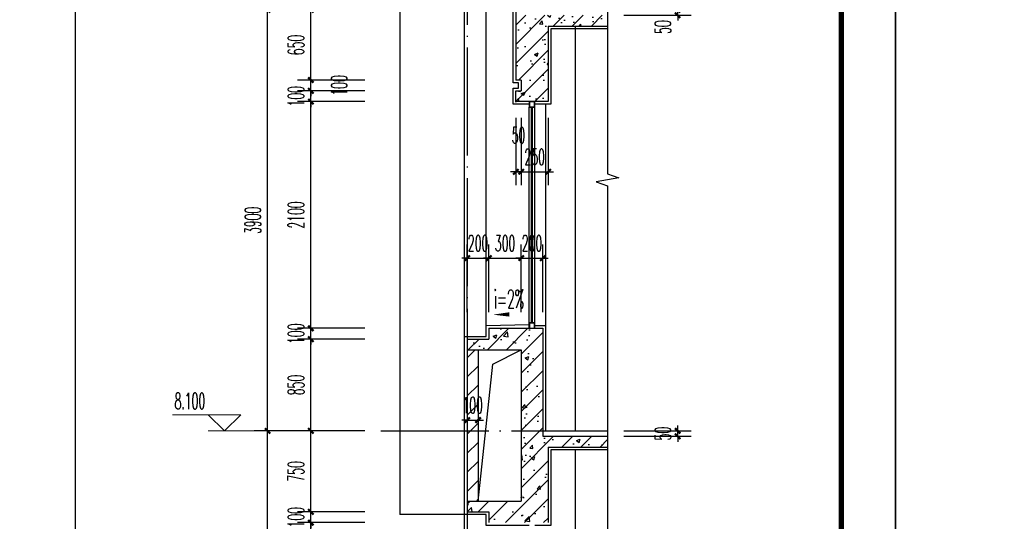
# Model space of a CAD drawing. Extents: x 1779708 to 7299578, y -1121471 to 88434.
# Tile 1034 of 1056: x 7031903 to 7041028, y -966411 to -961765. Entities that reach past the tile are written whole.
import ezdxf

# ---------------------------------------------------------------- set-up
doc = ezdxf.new("R2010")
doc.units = 0
doc.header["$LTSCALE"] = 1000
doc.header["$MEASUREMENT"] = 0
doc.linetypes.add('DOTE', pattern=[2.42, 2, -0.2, 0.02, -0.2])
doc.layers.get('0').update_dxf_attribs({"linetype": 'CONTINUOUS'})
doc.layers.get('Defpoints').update_dxf_attribs({"linetype": 'CONTINUOUS'})
for name, color, linetype in [('AXIS', 3, 'CONTINUOUS'), ('DIM_SYMB', 3, 'CONTINUOUS'), ('DOTE', 1, 'DOTE'), ('PUB_TAB', 7, 'CONTINUOUS'), ('PUB_TEXT', 7, 'CONTINUOUS'), ('PUB_TITLE', 4, 'CONTINUOUS'), ('WALL', 255, 'CONTINUOUS'), ('WINDOW', 2, 'CONTINUOUS'), ('可见线', 6, 'CONTINUOUS'), ('填充细线', 8, 'CONTINUOUS'), ('立面中线', 140, 'CONTINUOUS'), ('粉刷线', 213, 'CONTINUOUS')]:
    doc.layers.add(name, color=color, linetype=linetype)
doc.layers.add('DIM_ELEV', color=3, linetype='CONTINUOUS', lineweight=13)
doc.styles.add('_TCH_DIM', font='SIMPLEX.shx', dxfattribs={"width": 0.7, "bigfont": 'GBCBIG.shx'})
doc.styles.add('_TCH_DIM_T3', font='SIMPLEX.shx', dxfattribs={"width": 0.494118, "bigfont": 'GBCBIG.shx'})
doc.dimstyles.new('_TCH_ARCH&&50', dxfattribs={"dimtxt": 148.75, "dimasz": 50, "dimexe": 125, "dimexo": 150, "dimgap": 63.125, "dimtad": 1, "dimdec": 0, "dimzin": 0, "dimdsep": 46, "dimtxsty": '_TCH_DIM_T3', "dimblk": 'ARCHTICK', "dimcen": 0.09, "dimdle": 75, "dimclrt": 7, "dimazin": 2, "dimtfac": 1, "dimtdec": 0, "dimtix": 1, "dimtmove": 2, "dimatfit": 3, "dimfxl": 250, "dimtolj": 1, "dimtzin": 0, "dimarcsym": 0})

# ---------------------------------------------------------------- blocks, each defined once
blk = doc.blocks.new('A$C3D8761CE')
at = {"layer": 'PUB_TITLE'}
blk.add_lwpolyline([(0, 0), (84100, 0), (84100, 59400), (0, 59400)], close=True, dxfattribs=at)
at = {"layer": 'PUB_TITLE', "const_width": 100}
blk.add_lwpolyline([(2500, 1000), (83100, 1000), (83100, 58400), (2500, 58400)], close=True, dxfattribs=at)
blk = doc.blocks.new('_ArchTick')
at = {"color": 0, "linetype": 'ByBlock', "const_width": 0.4}
blk.add_lwpolyline([(-0.5, -0.5), (0.5, 0.5)], dxfattribs=at)
blk = doc.blocks.new('*D1142')
at = {"layer": 'AXIS', "color": 0, "lineweight": -2, "transparency": 16777216}
for p, q in [((7034201.4, -969548.2), (7034201.4, -965498.2)), ((7035101.4, -965573.2), (7034076.4, -965573.2)), ((7035101.4, -969473.2), (7034076.4, -969473.2))]:
    blk.add_line(p, q, dxfattribs=at)
at = {"layer": 'Defpoints', "color": 0, "transparency": 16777216}
for p in [(7034201.4, -965573.2), (7035251.4, -965573.2), (7035251.4, -969473.2)]:
    blk.add_point(p, dxfattribs=at)
at = {"layer": 'AXIS', "color": 0, "lineweight": -2, "transparency": 16777216, "xscale": 50, "yscale": 50, "zscale": 50}
for p, rotation in [((7034201.4, -965573.2), 90), ((7034201.4, -969473.2), 270)]:
    blk.add_blockref('_ArchTick', p, dxfattribs=dict(at, rotation=rotation))
at = {"layer": 'AXIS', "color": 7, "transparency": 16777216, "insert": (7034063.9, -967523.2), "char_height": 148.75, "attachment_point": 5, "rotation": 90, "style": '_TCH_DIM_T3'}
blk.add_mtext('\\A1;3900', dxfattribs=at)
blk = doc.blocks.new('*D1143')
at = {"layer": 'AXIS', "color": 0, "lineweight": -2, "transparency": 16777216}
for p, q in [((7034201.4, -965648.2), (7034201.4, -961598.2)), ((7035101.4, -961673.2), (7034076.4, -961673.2)), ((7035101.4, -965573.2), (7034076.4, -965573.2))]:
    blk.add_line(p, q, dxfattribs=at)
at = {"layer": 'Defpoints', "color": 0, "transparency": 16777216}
for p in [(7034201.4, -961673.2), (7035251.4, -961673.2), (7035251.4, -965573.2)]:
    blk.add_point(p, dxfattribs=at)
at = {"layer": 'AXIS', "color": 0, "lineweight": -2, "transparency": 16777216, "xscale": 50, "yscale": 50, "zscale": 50}
for p, rotation in [((7034201.4, -961673.2), 90), ((7034201.4, -965573.2), 270)]:
    blk.add_blockref('_ArchTick', p, dxfattribs=dict(at, rotation=rotation))
at = {"layer": 'AXIS', "color": 7, "transparency": 16777216, "insert": (7034063.9, -963623.2), "char_height": 148.75, "attachment_point": 5, "rotation": 90, "style": '_TCH_DIM_T3'}
blk.add_mtext('\\A1;3900', dxfattribs=at)
blk = doc.blocks.new('*D1158')
at = {"layer": 'AXIS', "color": 0, "lineweight": -2, "transparency": 16777216}
for p, q in [((7038001.4, -965573.2), (7038001.4, -965523.2)), ((7037501.4, -965573.2), (7038126.4, -965573.2)), ((7038001.4, -965623.2), (7038001.4, -965573.2)), ((7037501.4, -965623.2), (7038126.4, -965623.2)), ((7038001.4, -965623.2), (7038001.4, -965673.2))]:
    blk.add_line(p, q, dxfattribs=at)
at = {"layer": 'Defpoints', "color": 0, "transparency": 16777216}
for p in [(7037351.4, -965573.2), (7038001.4, -965573.2), (7037351.4, -965623.2)]:
    blk.add_point(p, dxfattribs=at)
at = {"layer": 'AXIS', "color": 0, "lineweight": -2, "transparency": 16777216, "xscale": 50, "yscale": 50, "zscale": 50}
for p, rotation in [((7038001.4, -965573.2), 270), ((7038001.4, -965623.2), 90)]:
    blk.add_blockref('_ArchTick', p, dxfattribs=dict(at, rotation=rotation))
at = {"layer": 'AXIS', "color": 7, "transparency": 16777216, "insert": (7037863.9, -965598.2), "char_height": 148.75, "attachment_point": 5, "rotation": 90, "style": '_TCH_DIM_T3'}
blk.add_mtext('\\A1;50', dxfattribs=at)
blk = doc.blocks.new('*D1159')
at = {"layer": 'AXIS', "color": 0, "lineweight": -2, "transparency": 16777216}
for p, q in [((7037501.4, -961673.2), (7038126.4, -961673.2)), ((7038001.4, -961673.2), (7038001.4, -961623.2)), ((7038001.4, -961723.2), (7038001.4, -961673.2)), ((7037501.4, -961723.2), (7038126.4, -961723.2)), ((7038001.4, -961723.2), (7038001.4, -961773.2))]:
    blk.add_line(p, q, dxfattribs=at)
at = {"layer": 'Defpoints', "color": 0, "transparency": 16777216}
for p in [(7037351.4, -961673.2), (7038001.4, -961673.2), (7037351.4, -961723.2)]:
    blk.add_point(p, dxfattribs=at)
at = {"layer": 'AXIS', "color": 0, "lineweight": -2, "transparency": 16777216, "xscale": 50, "yscale": 50, "zscale": 50}
for p, rotation in [((7038001.4, -961673.2), 270), ((7038001.4, -961723.2), 90)]:
    blk.add_blockref('_ArchTick', p, dxfattribs=dict(at, rotation=rotation))
at = {"layer": 'AXIS', "color": 7, "transparency": 16777216, "insert": (7037863.9, -961832.7), "char_height": 148.75, "attachment_point": 5, "rotation": 90, "style": '_TCH_DIM_T3'}
blk.add_mtext('\\A1;50', dxfattribs=at)
blk = doc.blocks.new('*D1171')
at = {"layer": 'AXIS', "color": 0, "lineweight": -2, "transparency": 16777216}
for p, q in [((7036051.4, -964473.2), (7036051.4, -963848.2)), ((7036251.4, -964473.2), (7036251.4, -963848.2)), ((7036051.4, -963973.2), (7036001.4, -963973.2)), ((7036051.4, -963973.2), (7036251.4, -963973.2)), ((7036251.4, -963973.2), (7036301.4, -963973.2))]:
    blk.add_line(p, q, dxfattribs=at)
at = {"layer": 'Defpoints', "color": 0, "transparency": 16777216}
for p in [(7036251.4, -963973.2), (7036051.4, -964623.2), (7036251.4, -964623.2)]:
    blk.add_point(p, dxfattribs=at)
at = {"layer": 'AXIS', "color": 0, "lineweight": -2, "transparency": 16777216, "xscale": 50, "yscale": 50, "zscale": 50}
blk.add_blockref('_ArchTick', (7036051.4, -963973.2), dxfattribs=at)
at = {"layer": 'AXIS', "color": 0, "lineweight": -2, "transparency": 16777216, "xscale": 50, "yscale": 50, "zscale": 50, "rotation": 180}
blk.add_blockref('_ArchTick', (7036251.4, -963973.2), dxfattribs=at)
at = {"layer": 'AXIS', "color": 7, "transparency": 16777216, "insert": (7036151.4, -963835.7), "char_height": 148.75, "attachment_point": 5, "style": '_TCH_DIM_T3'}
blk.add_mtext('\\A1;200', dxfattribs=at)
blk = doc.blocks.new('*D1172')
at = {"layer": 'AXIS', "color": 0, "lineweight": -2, "transparency": 16777216}
for p, q in [((7036251.4, -964473.2), (7036251.4, -963848.2)), ((7036551.4, -964473.2), (7036551.4, -963848.2)), ((7036251.4, -963973.2), (7036201.4, -963973.2)), ((7036251.4, -963973.2), (7036551.4, -963973.2)), ((7036551.4, -963973.2), (7036601.4, -963973.2))]:
    blk.add_line(p, q, dxfattribs=at)
at = {"layer": 'Defpoints', "color": 0, "transparency": 16777216}
for p in [(7036551.4, -963973.2), (7036251.4, -964623.2), (7036551.4, -964623.2)]:
    blk.add_point(p, dxfattribs=at)
at = {"layer": 'AXIS', "color": 0, "lineweight": -2, "transparency": 16777216, "xscale": 50, "yscale": 50, "zscale": 50}
blk.add_blockref('_ArchTick', (7036251.4, -963973.2), dxfattribs=at)
at = {"layer": 'AXIS', "color": 0, "lineweight": -2, "transparency": 16777216, "xscale": 50, "yscale": 50, "zscale": 50, "rotation": 180}
blk.add_blockref('_ArchTick', (7036551.4, -963973.2), dxfattribs=at)
at = {"layer": 'AXIS', "color": 7, "transparency": 16777216, "insert": (7036401.4, -963835.7), "char_height": 148.75, "attachment_point": 5, "style": '_TCH_DIM_T3'}
blk.add_mtext('\\A1;300', dxfattribs=at)
blk = doc.blocks.new('*D1173')
at = {"layer": 'AXIS', "color": 0, "lineweight": -2, "transparency": 16777216}
for p, q in [((7036551.4, -964473.2), (7036551.4, -963848.2)), ((7036751.4, -964473.2), (7036751.4, -963848.2)), ((7036551.4, -963973.2), (7036501.4, -963973.2)), ((7036551.4, -963973.2), (7036751.4, -963973.2)), ((7036751.4, -963973.2), (7036801.4, -963973.2))]:
    blk.add_line(p, q, dxfattribs=at)
at = {"layer": 'Defpoints', "color": 0, "transparency": 16777216}
for p in [(7036751.4, -963973.2), (7036551.4, -964623.2), (7036751.4, -964623.2)]:
    blk.add_point(p, dxfattribs=at)
at = {"layer": 'AXIS', "color": 0, "lineweight": -2, "transparency": 16777216, "xscale": 50, "yscale": 50, "zscale": 50}
blk.add_blockref('_ArchTick', (7036551.4, -963973.2), dxfattribs=at)
at = {"layer": 'AXIS', "color": 0, "lineweight": -2, "transparency": 16777216, "xscale": 50, "yscale": 50, "zscale": 50, "rotation": 180}
blk.add_blockref('_ArchTick', (7036751.4, -963973.2), dxfattribs=at)
at = {"layer": 'AXIS', "color": 7, "transparency": 16777216, "insert": (7036651.4, -963835.7), "char_height": 148.75, "attachment_point": 5, "style": '_TCH_DIM_T3'}
blk.add_mtext('\\A1;200', dxfattribs=at)
blk = doc.blocks.new('*D1174')
at = {"layer": 'AXIS', "color": 0, "lineweight": -2, "transparency": 16777216}
for p, q in [((7036501.4, -962673.2), (7036501.4, -963298.2)), ((7036551.4, -962673.2), (7036551.4, -963298.2)), ((7036501.4, -963173.2), (7036451.4, -963173.2)), ((7036501.4, -963173.2), (7036551.4, -963173.2)), ((7036551.4, -963173.2), (7036601.4, -963173.2))]:
    blk.add_line(p, q, dxfattribs=at)
at = {"layer": 'Defpoints', "color": 0, "transparency": 16777216}
for p in [(7036501.4, -962523.2), (7036551.4, -962523.2), (7036551.4, -963173.2)]:
    blk.add_point(p, dxfattribs=at)
at = {"layer": 'AXIS', "color": 0, "lineweight": -2, "transparency": 16777216, "xscale": 50, "yscale": 50, "zscale": 50}
blk.add_blockref('_ArchTick', (7036501.4, -963173.2), dxfattribs=at)
at = {"layer": 'AXIS', "color": 0, "lineweight": -2, "transparency": 16777216, "xscale": 50, "yscale": 50, "zscale": 50, "rotation": 180}
blk.add_blockref('_ArchTick', (7036551.4, -963173.2), dxfattribs=at)
at = {"layer": 'AXIS', "color": 7, "transparency": 16777216, "insert": (7036526.4, -962835.7), "char_height": 148.75, "attachment_point": 5, "style": '_TCH_DIM_T3'}
blk.add_mtext('\\A1;50', dxfattribs=at)
blk = doc.blocks.new('*D1175')
at = {"layer": 'AXIS', "color": 0, "lineweight": -2, "transparency": 16777216}
for p, q in [((7036551.4, -962673.2), (7036551.4, -963298.2)), ((7036801.4, -962673.2), (7036801.4, -963298.2)), ((7036551.4, -963173.2), (7036501.4, -963173.2)), ((7036551.4, -963173.2), (7036801.4, -963173.2)), ((7036801.4, -963173.2), (7036851.4, -963173.2))]:
    blk.add_line(p, q, dxfattribs=at)
at = {"layer": 'Defpoints', "color": 0, "transparency": 16777216}
for p in [(7036551.4, -962523.2), (7036801.4, -962523.2), (7036801.4, -963173.2)]:
    blk.add_point(p, dxfattribs=at)
at = {"layer": 'AXIS', "color": 0, "lineweight": -2, "transparency": 16777216, "xscale": 50, "yscale": 50, "zscale": 50}
blk.add_blockref('_ArchTick', (7036551.4, -963173.2), dxfattribs=at)
at = {"layer": 'AXIS', "color": 0, "lineweight": -2, "transparency": 16777216, "xscale": 50, "yscale": 50, "zscale": 50, "rotation": 180}
blk.add_blockref('_ArchTick', (7036801.4, -963173.2), dxfattribs=at)
at = {"layer": 'AXIS', "color": 7, "transparency": 16777216, "insert": (7036676.4, -963035.7), "char_height": 148.75, "attachment_point": 5, "style": '_TCH_DIM_T3'}
blk.add_mtext('\\A1;250', dxfattribs=at)
blk = doc.blocks.new('*D1187')
at = {"layer": 'AXIS', "color": 0, "lineweight": -2, "transparency": 16777216}
for p, q in [((7036051.4, -964973.2), (7036051.4, -965598.2)), ((7036151.4, -964973.2), (7036151.4, -965598.2)), ((7036051.4, -965473.2), (7036001.4, -965473.2)), ((7036051.4, -965473.2), (7036151.4, -965473.2)), ((7036151.4, -965473.2), (7036201.4, -965473.2))]:
    blk.add_line(p, q, dxfattribs=at)
at = {"layer": 'Defpoints', "color": 0, "transparency": 16777216}
for p in [(7036051.4, -964823.2), (7036151.4, -964823.2), (7036151.4, -965473.2)]:
    blk.add_point(p, dxfattribs=at)
at = {"layer": 'AXIS', "color": 0, "lineweight": -2, "transparency": 16777216, "xscale": 50, "yscale": 50, "zscale": 50}
blk.add_blockref('_ArchTick', (7036051.4, -965473.2), dxfattribs=at)
at = {"layer": 'AXIS', "color": 0, "lineweight": -2, "transparency": 16777216, "xscale": 50, "yscale": 50, "zscale": 50, "rotation": 180}
blk.add_blockref('_ArchTick', (7036151.4, -965473.2), dxfattribs=at)
at = {"layer": 'AXIS', "color": 7, "transparency": 16777216, "insert": (7036101.4, -965335.7), "char_height": 148.75, "attachment_point": 5, "style": '_TCH_DIM_T3'}
blk.add_mtext('\\A1;100', dxfattribs=at)
blk = doc.blocks.new('*D1204')
at = {"layer": 'AXIS', "color": 0, "lineweight": -2, "transparency": 16777216}
for p, q in [((7034601.4, -968598.2), (7034601.4, -966348.2)), ((7035101.4, -966423.2), (7034476.4, -966423.2)), ((7035101.4, -968523.2), (7034476.4, -968523.2))]:
    blk.add_line(p, q, dxfattribs=at)
at = {"layer": 'Defpoints', "color": 0, "transparency": 16777216}
for p in [(7034601.4, -966423.2), (7035251.4, -966423.2), (7035251.4, -968523.2)]:
    blk.add_point(p, dxfattribs=at)
at = {"layer": 'AXIS', "color": 0, "lineweight": -2, "transparency": 16777216, "xscale": 50, "yscale": 50, "zscale": 50}
for p, rotation in [((7034601.4, -966423.2), 90), ((7034601.4, -968523.2), 270)]:
    blk.add_blockref('_ArchTick', p, dxfattribs=dict(at, rotation=rotation))
at = {"layer": 'AXIS', "color": 7, "transparency": 16777216, "insert": (7034463.9, -967473.2), "char_height": 148.75, "attachment_point": 5, "rotation": 90, "style": '_TCH_DIM_T3'}
blk.add_mtext('\\A1;2100', dxfattribs=at)
blk = doc.blocks.new('*D1205')
at = {"layer": 'AXIS', "color": 0, "lineweight": -2, "transparency": 16777216}
for p, q in [((7035101.4, -966323.2), (7034476.4, -966323.2)), ((7034601.4, -966323.2), (7034601.4, -966273.2)), ((7034601.4, -966423.2), (7034601.4, -966323.2)), ((7035101.4, -966423.2), (7034476.4, -966423.2)), ((7034601.4, -966423.2), (7034601.4, -966473.2))]:
    blk.add_line(p, q, dxfattribs=at)
at = {"layer": 'Defpoints', "color": 0, "transparency": 16777216}
for p in [(7034601.4, -966323.2), (7035251.4, -966323.2), (7035251.4, -966423.2)]:
    blk.add_point(p, dxfattribs=at)
at = {"layer": 'AXIS', "color": 0, "lineweight": -2, "transparency": 16777216, "xscale": 50, "yscale": 50, "zscale": 50}
for p, rotation in [((7034601.4, -966323.2), 270), ((7034601.4, -966423.2), 90)]:
    blk.add_blockref('_ArchTick', p, dxfattribs=dict(at, rotation=rotation))
at = {"layer": 'AXIS', "color": 7, "transparency": 16777216, "insert": (7034463.9, -966373.2), "char_height": 148.75, "attachment_point": 5, "rotation": 90, "style": '_TCH_DIM_T3'}
blk.add_mtext('\\A1;100', dxfattribs=at)
blk = doc.blocks.new('*D1206')
at = {"layer": 'AXIS', "color": 0, "lineweight": -2, "transparency": 16777216}
for p, q in [((7034601.4, -966398.2), (7034601.4, -965498.2)), ((7035101.4, -965573.2), (7034476.4, -965573.2)), ((7035101.4, -966323.2), (7034476.4, -966323.2))]:
    blk.add_line(p, q, dxfattribs=at)
at = {"layer": 'Defpoints', "color": 0, "transparency": 16777216}
for p in [(7034601.4, -965573.2), (7035251.4, -965573.2), (7035251.4, -966323.2)]:
    blk.add_point(p, dxfattribs=at)
at = {"layer": 'AXIS', "color": 0, "lineweight": -2, "transparency": 16777216, "xscale": 50, "yscale": 50, "zscale": 50}
for p, rotation in [((7034601.4, -965573.2), 90), ((7034601.4, -966323.2), 270)]:
    blk.add_blockref('_ArchTick', p, dxfattribs=dict(at, rotation=rotation))
at = {"layer": 'AXIS', "color": 7, "transparency": 16777216, "insert": (7034463.9, -965948.2), "char_height": 148.75, "attachment_point": 5, "rotation": 90, "style": '_TCH_DIM_T3'}
blk.add_mtext('\\A1;750', dxfattribs=at)
blk = doc.blocks.new('*D1207')
at = {"layer": 'AXIS', "color": 0, "lineweight": -2, "transparency": 16777216}
for p, q in [((7034601.4, -965648.2), (7034601.4, -964648.2)), ((7035101.4, -964723.2), (7034476.4, -964723.2)), ((7035101.4, -965573.2), (7034476.4, -965573.2))]:
    blk.add_line(p, q, dxfattribs=at)
at = {"layer": 'Defpoints', "color": 0, "transparency": 16777216}
for p in [(7034601.4, -964723.2), (7035251.4, -964723.2), (7035251.4, -965573.2)]:
    blk.add_point(p, dxfattribs=at)
at = {"layer": 'AXIS', "color": 0, "lineweight": -2, "transparency": 16777216, "xscale": 50, "yscale": 50, "zscale": 50}
for p, rotation in [((7034601.4, -964723.2), 90), ((7034601.4, -965573.2), 270)]:
    blk.add_blockref('_ArchTick', p, dxfattribs=dict(at, rotation=rotation))
at = {"layer": 'AXIS', "color": 7, "transparency": 16777216, "insert": (7034463.9, -965148.2), "char_height": 148.75, "attachment_point": 5, "rotation": 90, "style": '_TCH_DIM_T3'}
blk.add_mtext('\\A1;850', dxfattribs=at)
blk = doc.blocks.new('*D1208')
at = {"layer": 'AXIS', "color": 0, "lineweight": -2, "transparency": 16777216}
for p, q in [((7034601.4, -964623.2), (7034601.4, -964573.2)), ((7035101.4, -964623.2), (7034476.4, -964623.2)), ((7034601.4, -964723.2), (7034601.4, -964623.2)), ((7035101.4, -964723.2), (7034476.4, -964723.2)), ((7034601.4, -964723.2), (7034601.4, -964773.2))]:
    blk.add_line(p, q, dxfattribs=at)
at = {"layer": 'Defpoints', "color": 0, "transparency": 16777216}
for p in [(7034601.4, -964623.2), (7035251.4, -964623.2), (7035251.4, -964723.2)]:
    blk.add_point(p, dxfattribs=at)
at = {"layer": 'AXIS', "color": 0, "lineweight": -2, "transparency": 16777216, "xscale": 50, "yscale": 50, "zscale": 50}
for p, rotation in [((7034601.4, -964623.2), 270), ((7034601.4, -964723.2), 90)]:
    blk.add_blockref('_ArchTick', p, dxfattribs=dict(at, rotation=rotation))
at = {"layer": 'AXIS', "color": 7, "transparency": 16777216, "insert": (7034463.9, -964673.2), "char_height": 148.75, "attachment_point": 5, "rotation": 90, "style": '_TCH_DIM_T3'}
blk.add_mtext('\\A1;100', dxfattribs=at)
blk = doc.blocks.new('*D1209')
at = {"layer": 'AXIS', "color": 0, "lineweight": -2, "transparency": 16777216}
for p, q in [((7034601.4, -964698.2), (7034601.4, -962448.2)), ((7035101.4, -962523.2), (7034476.4, -962523.2)), ((7035101.4, -964623.2), (7034476.4, -964623.2))]:
    blk.add_line(p, q, dxfattribs=at)
at = {"layer": 'Defpoints', "color": 0, "transparency": 16777216}
for p in [(7034601.4, -962523.2), (7035251.4, -962523.2), (7035251.4, -964623.2)]:
    blk.add_point(p, dxfattribs=at)
at = {"layer": 'AXIS', "color": 0, "lineweight": -2, "transparency": 16777216, "xscale": 50, "yscale": 50, "zscale": 50}
for p, rotation in [((7034601.4, -962523.2), 90), ((7034601.4, -964623.2), 270)]:
    blk.add_blockref('_ArchTick', p, dxfattribs=dict(at, rotation=rotation))
at = {"layer": 'AXIS', "color": 7, "transparency": 16777216, "insert": (7034463.9, -963573.2), "char_height": 148.75, "attachment_point": 5, "rotation": 90, "style": '_TCH_DIM_T3'}
blk.add_mtext('\\A1;2100', dxfattribs=at)
blk = doc.blocks.new('*D1210')
at = {"layer": 'AXIS', "color": 0, "lineweight": -2, "transparency": 16777216}
for p, q in [((7035101.4, -962423.2), (7034476.4, -962423.2)), ((7034601.4, -962423.2), (7034601.4, -962373.2)), ((7034601.4, -962523.2), (7034601.4, -962423.2)), ((7035101.4, -962523.2), (7034476.4, -962523.2)), ((7034601.4, -962523.2), (7034601.4, -962573.2))]:
    blk.add_line(p, q, dxfattribs=at)
at = {"layer": 'Defpoints', "color": 0, "transparency": 16777216}
for p in [(7034601.4, -962423.2), (7035251.4, -962423.2), (7035251.4, -962523.2)]:
    blk.add_point(p, dxfattribs=at)
at = {"layer": 'AXIS', "color": 0, "lineweight": -2, "transparency": 16777216, "xscale": 50, "yscale": 50, "zscale": 50}
for p, rotation in [((7034601.4, -962423.2), 270), ((7034601.4, -962523.2), 90)]:
    blk.add_blockref('_ArchTick', p, dxfattribs=dict(at, rotation=rotation))
at = {"layer": 'AXIS', "color": 7, "transparency": 16777216, "insert": (7034463.9, -962473.2), "char_height": 148.75, "attachment_point": 5, "rotation": 90, "style": '_TCH_DIM_T3'}
blk.add_mtext('\\A1;100', dxfattribs=at)
blk = doc.blocks.new('*D1211')
at = {"layer": 'AXIS', "color": 0, "lineweight": -2, "transparency": 16777216}
for p, q in [((7035101.4, -962323.2), (7034476.4, -962323.2)), ((7034601.4, -962323.2), (7034601.4, -962273.2)), ((7034601.4, -962423.2), (7034601.4, -962323.2)), ((7035101.4, -962423.2), (7034476.4, -962423.2)), ((7034601.4, -962423.2), (7034601.4, -962473.2))]:
    blk.add_line(p, q, dxfattribs=at)
at = {"layer": 'Defpoints', "color": 0, "transparency": 16777216}
for p in [(7034601.4, -962323.2), (7035251.4, -962323.2), (7035251.4, -962423.2)]:
    blk.add_point(p, dxfattribs=at)
at = {"layer": 'AXIS', "color": 0, "lineweight": -2, "transparency": 16777216, "xscale": 50, "yscale": 50, "zscale": 50}
for p, rotation in [((7034601.4, -962323.2), 270), ((7034601.4, -962423.2), 90)]:
    blk.add_blockref('_ArchTick', p, dxfattribs=dict(at, rotation=rotation))
at = {"layer": 'AXIS', "color": 7, "transparency": 16777216, "insert": (7034863.9, -962373.2), "char_height": 148.75, "attachment_point": 5, "rotation": 90, "style": '_TCH_DIM_T3'}
blk.add_mtext('\\A1;100', dxfattribs=at)
blk = doc.blocks.new('*D1212')
at = {"layer": 'AXIS', "color": 0, "lineweight": -2, "transparency": 16777216}
for p, q in [((7034601.4, -962398.2), (7034601.4, -961598.2)), ((7035101.4, -961673.2), (7034476.4, -961673.2)), ((7035101.4, -962323.2), (7034476.4, -962323.2))]:
    blk.add_line(p, q, dxfattribs=at)
at = {"layer": 'Defpoints', "color": 0, "transparency": 16777216}
for p in [(7034601.4, -961673.2), (7035251.4, -961673.2), (7035251.4, -962323.2)]:
    blk.add_point(p, dxfattribs=at)
at = {"layer": 'AXIS', "color": 0, "lineweight": -2, "transparency": 16777216, "xscale": 50, "yscale": 50, "zscale": 50}
for p, rotation in [((7034601.4, -961673.2), 90), ((7034601.4, -962323.2), 270)]:
    blk.add_blockref('_ArchTick', p, dxfattribs=dict(at, rotation=rotation))
at = {"layer": 'AXIS', "color": 7, "transparency": 16777216, "insert": (7034463.9, -961998.2), "char_height": 148.75, "attachment_point": 5, "rotation": 90, "style": '_TCH_DIM_T3'}
blk.add_mtext('\\A1;650', dxfattribs=at)

msp = doc.modelspace()

# ---------------------------------------------------------------- hatches: boundary and pattern name
at = {"layer": '填充细线'}
h = msp.add_hatch(dxfattribs=at)
h.set_pattern_fill('钢筋混凝土', color=114, scale=50)
h.set_pattern_definition([(45, (7036501.39, -962523.25), (-88.388, 88.388), []), (50, (7036501.4, -962523.25), (358.63, -31.376), [37.5, -412.5]), (355, (7036501.4, -962523.25), (-69.38, 376.1), [30, -330]), (100.45, (7036531.28, -962525.86), (289.25, 344.72), [31.87, -350.57]), (46.184, (7036501.4, -962423.25), (533.62, -82.76), [56.25, -618.75]), (96.636, (7036545.86, -962430.14), (467.33, 487.06), [47.8, -525.86]), (351.184, (7036501.4, -962423.25), (467.33, 487.06), [45, -495]), (21, (7036551.4, -962448.25), (298.45, -201.31), [37.5, -412.5]), (326, (7036551.4, -962448.25), (121.66, 362.58), [30, -330]), (71.45, (7036576.26, -962465.02), (420.11, 161.27), [31.87, -350.57]), (37.5, (7036501.39, -962523.25), (6.08, 166.447), [0, -326, 0, -335, 0, -331.25]), (7.5, (7036501.4, -962523.25), (131.535, 197.206), [0, -191, 0, -318.5, 0, -126.25]), (327.5, (7036389.89, -962523.25), (266.911, -11.277), [0, -125, 0, -390, 0, -517.5]), (317.5, (7036339.9, -962523.25), (291.593, 50.052), [0, -162.5, 0, -259, 0, -367.5])])
h.paths.add_polyline_path([(7036801.4, -961823.2), (7037351.4, -961823.2), (7037351.4, -961723.2), (7036501.4, -961723.2), (7036501.4, -962323.2), (7036551.4, -962323.2), (7036551.4, -962423.2), (7036501.4, -962423.2), (7036501.4, -962523.2), (7036801.4, -962523.2)])
h = msp.add_hatch(dxfattribs=at)
h.set_pattern_fill('钢筋混凝土', color=114, scale=50)
h.set_pattern_definition([(45, (7036051.39, -966423.25), (-88.388, 88.388), []), (50, (7036051.4, -966423.25), (358.63, -31.376), [37.5, -412.5]), (355, (7036051.4, -966423.25), (-69.376, 376.096), [30, -330]), (100.451, (7036081.28, -966425.86), (289.255, 344.72), [31.87, -350.57]), (46.184, (7036051.4, -966323.25), (533.62, -82.76), [56.25, -618.75]), (96.636, (7036095.86, -966330.14), (467.33, 487.06), [47.8, -525.86]), (351.184, (7036051.4, -966323.25), (467.33, 487.06), [45, -495]), (21, (7036101.4, -966348.25), (298.454, -201.31), [37.5, -412.5]), (326, (7036101.4, -966348.25), (121.66, 362.575), [30, -330]), (71.451, (7036126.26, -966365.02), (420.11, 161.265), [31.87, -350.57]), (37.5, (7036051.39, -966423.25), (6.08, 166.447), [0, -326, 0, -335, 0, -331.25]), (7.5, (7036051.4, -966423.25), (131.535, 197.206), [0, -191, 0, -318.5, 0, -126.25]), (327.5, (7035939.89, -966423.25), (266.911, -11.2774), [0, -125, 0, -390, 0, -517.5]), (317.5, (7035889.9, -966423.25), (291.593, 50.052), [0, -162.5, 0, -259, 0, -367.5])])
h.paths.add_polyline_path([(7036751.4, -964623.2), (7036251.4, -964623.2), (7036251.4, -964723.2), (7036051.4, -964723.2), (7036051.4, -964823.2), (7036551.4, -964823.2), (7036551.4, -966223.2), (7036051.4, -966223.2), (7036051.4, -966323.2), (7036251.4, -966323.2), (7036251.4, -966423.2), (7036801.4, -966423.2), (7036801.4, -965723.2), (7037351.4, -965723.2), (7037351.4, -965623.2), (7036751.4, -965623.2)])
h = msp.add_hatch(dxfattribs=at)
h.set_pattern_fill('普通砖', color=114, scale=50)
h.set_pattern_definition([(45, (7036051.39, -966133.49), (-88.388, 88.388), [])])
h.paths.add_polyline_path([(7036151.4, -964823.2), (7036051.4, -964823.2), (7036051.4, -966223.2), (7036151.4, -966223.2)])

# ---------------------------------------------------------------- linework, layer by layer
at = {"layer": 'DIM_ELEV'}
for p, q in [((7033951.4, -965423.2), (7033318.1, -965423.2)), ((7033801.4, -965573.2), (7033651.4, -965423.2)), ((7033801.4, -965573.2), (7033951.4, -965423.2)), ((7034601.4, -965573.2), (7033651.4, -965573.2))]:
    msp.add_line(p, q, dxfattribs=at)
at = {"layer": 'DIM_SYMB'}
msp.add_lwpolyline([(7037351.4, -948123.2), (7037351.4, -963192), (7037456.4, -963230.2), (7037246.4, -963267.2), (7037351.4, -963304.5), (7037351.4, -978373.2)], dxfattribs=at)
msp.add_lwpolyline([(7036598.5, -964491.8, 0, 0, 0), (7036290.1, -964496.9, 0, 40, 0), (7036440.1, -964494.4, 0, 0, 0)], format="xyseb", dxfattribs=at)
at = {"layer": 'DOTE', "linetype": 'DOTE', "ltscale": 0.5}
for p, q in [((7036051.4, -949923.2), (7036051.4, -979073.2)), ((7035251.4, -965573.2), (7037351.4, -965573.2))]:
    msp.add_line(p, q, dxfattribs=at)
at = {"layer": 'PUB_TAB'}
msp.add_line((7032419.2, -982200.2), (7032419.2, -945400.2), dxfattribs=at)
at = {"layer": 'WALL'}
for p, q in [((7036501.4, -960923.2), (7036501.4, -962323.2)), ((7036801.4, -961823.2), (7036801.4, -962523.2)), ((7036801.4, -961823.2), (7037351.4, -961823.2)), ((7036551.4, -962323.2), (7036501.4, -962323.2)), ((7036551.4, -962323.2), (7036551.4, -962423.2)), ((7036501.4, -962523.2), (7036501.4, -962423.2)), ((7036501.4, -962423.2), (7036551.4, -962423.2)), ((7036801.4, -962523.2), (7036501.4, -962523.2)), ((7036251.4, -964623.2), (7036751.4, -964623.2)), ((7036251.4, -964623.2), (7036251.4, -964723.2)), ((7036751.4, -964623.2), (7036751.4, -965623.2)), ((7036051.4, -964723.2), (7036051.4, -966323.2)), ((7036051.4, -964723.2), (7036251.4, -964723.2)), ((7036051.4, -964823.2), (7036551.4, -964823.2)), ((7036151.4, -964823.2), (7036151.4, -966223.2)), ((7036551.4, -964823.2), (7036551.4, -966223.2)), ((7036751.4, -965623.2), (7037351.4, -965623.2)), ((7036801.4, -965723.2), (7037351.4, -965723.2)), ((7036801.4, -965723.2), (7036801.4, -966423.2)), ((7036051.4, -966223.2), (7036551.4, -966223.2)), ((7036051.4, -966323.2), (7036251.4, -966323.2)), ((7036251.4, -966323.2), (7036251.4, -966423.2))]:
    msp.add_line(p, q, dxfattribs=at)
at = {"layer": 'WINDOW'}
for p, q in [((7036626.4, -964623.2), (7036626.4, -962573.2)), ((7036676.4, -964623.2), (7036676.4, -962573.2))]:
    msp.add_line(p, q, dxfattribs=at)
at = {"layer": 'WINDOW', "color": 4}
for p, q in [((7036646.4, -964573.2), (7036646.4, -962573.2)), ((7036656.4, -964573.2), (7036656.4, -962573.2))]:
    msp.add_line(p, q, dxfattribs=at)
at = {"layer": 'WINDOW'}
for points in [[(7036676.4, -962573.2), (7036676.4, -962523.2), (7036626.4, -962523.2), (7036626.4, -962573.2)], [(7036674.4, -962571.2), (7036674.4, -962525.2), (7036628.4, -962525.2), (7036628.4, -962571.2)], [(7036676.4, -964623.2), (7036676.4, -964573.2), (7036626.4, -964573.2), (7036626.4, -964623.2)], [(7036674.4, -964621.2), (7036674.4, -964575.2), (7036628.4, -964575.2), (7036628.4, -964621.2)]]:
    msp.add_lwpolyline(points, close=True, dxfattribs=at)
at = {"layer": '填充细线', "color": 114}
msp.add_lwpolyline([(7036151.4, -966223.2), (7036287.6, -964956.4), (7036551.4, -964823.2)], dxfattribs=at)
at = {"layer": '立面中线'}
for p, q in [((7037051.4, -961823.2), (7037051.4, -965573.2)), ((7037051.4, -965748.2), (7037051.4, -972773.2))]:
    msp.add_line(p, q, dxfattribs=at)
at = {"layer": '粉刷线'}
for p, q in [((7035426.4, -948948.2), (7035426.4, -966348.2)), ((7036026.4, -964698.2), (7036026.4, -950748.2)), ((7036226.4, -964598.2), (7036226.4, -950848.2)), ((7036776.4, -962548.2), (7036776.4, -964598.2)), ((7036751.4, -965573.2), (7037351.4, -965573.2)), ((7036026.4, -966348.2), (7035426.4, -966348.2)), ((7036026.4, -968592.2), (7036026.4, -966348.2))]:
    msp.add_line(p, q, dxfattribs=at)
for points in [[(7036626.4, -962548.2), (7036476.4, -962548.2), (7036476.4, -962398.2), (7036526.4, -962398.2), (7036526.4, -962348.2), (7036476.4, -962348.2), (7036476.4, -960898.2), (7036526.4, -960898.2), (7036526.4, -960848.2), (7036476.4, -960848.2), (7036476.4, -960698.2), (7036626.4, -960698.2)], [(7037351.4, -961848.2), (7036826.4, -961848.2), (7036826.4, -962548.2), (7036676.4, -962548.2)], [(7036626.4, -966448.2), (7036226.4, -966448.2), (7036226.4, -966348.2), (7036026.4, -966348.2), (7036026.4, -964698.2), (7036226.4, -964698.2), (7036226.4, -964598.2), (7036626.4, -964588.2)], [(7036676.4, -964598.2), (7036776.4, -964598.2), (7036776.4, -965573.2)], [(7037351.4, -965748.2), (7036826.4, -965748.2), (7036826.4, -966448.2), (7036676.4, -966448.2)]]:
    msp.add_lwpolyline(points, dxfattribs=at)

# ---------------------------------------------------------------- block references
at = {"layer": '可见线', "xscale": 0.5, "yscale": 0.5, "zscale": 0.5, "rotation": 270}
msp.add_blockref('A$C3D8761CE', (7010319.2, -944150.2), dxfattribs=at)
at = {"layer": '可见线', "xscale": 0.5, "yscale": 0.5, "zscale": 0.5}
msp.add_blockref('A$C3D8761CE', (7040019.2, -973850.2), dxfattribs=at)

# ---------------------------------------------------------------- texts
at = {"layer": 'PUB_TEXT', "color": 7, "style": '_TCH_DIM', "width": 0.494118}
msp.add_text('i=2%', height=170, rotation=0.95484, dxfattribs=at).set_placement((7036299.4, -964439.5))
msp.add_text('8.100', height=148.75, dxfattribs=at).set_placement((7033339.1, -965370.7))

# ---------------------------------------------------------------- dimensions: what is measured, and where the dimension line sits
at = {"layer": 'AXIS'}
for p1, p2, distance, picture, middle in [((7035251.4, -965573.2), (7035251.4, -961673.2), 1050, '*D1143', (7034063.9, -963623.2)), ((7035251.4, -962323.2), (7035251.4, -961673.2), 650, '*D1212', (7034463.9, -961998.2)), ((7035251.4, -962523.2), (7035251.4, -962423.2), 650, '*D1210', (7034463.9, -962473.2)), ((7035251.4, -964623.2), (7035251.4, -962523.2), 650, '*D1209', (7034463.9, -963573.2)), ((7036551.4, -962523.2), (7036801.4, -962523.2), -650, '*D1175', (7036676.4, -963035.7)), ((7036051.4, -964623.2), (7036251.4, -964623.2), 650, '*D1171', (7036151.4, -963835.7)), ((7036251.4, -964623.2), (7036551.4, -964623.2), 650, '*D1172', (7036401.4, -963835.7)), ((7036551.4, -964623.2), (7036751.4, -964623.2), 650, '*D1173', (7036651.4, -963835.7)), ((7035251.4, -964723.2), (7035251.4, -964623.2), 650, '*D1208', (7034463.9, -964673.2)), ((7035251.4, -965573.2), (7035251.4, -964723.2), 650, '*D1207', (7034463.9, -965148.2)), ((7036051.4, -964823.2), (7036151.4, -964823.2), -650, '*D1187', (7036101.4, -965335.7)), ((7035251.4, -969473.2), (7035251.4, -965573.2), 1050, '*D1142', (7034063.9, -967523.2)), ((7035251.4, -966323.2), (7035251.4, -965573.2), 650, '*D1206', (7034463.9, -965948.2)), ((7037351.4, -965623.2), (7037351.4, -965573.2), -650, '*D1158', (7037863.9, -965598.2)), ((7035251.4, -966423.2), (7035251.4, -966323.2), 650, '*D1205', (7034463.9, -966373.2)), ((7035251.4, -968523.2), (7035251.4, -966423.2), 650, '*D1204', (7034463.9, -967473.2))]:
    dim = msp.add_aligned_dim(p1=p1, p2=p2, distance=distance, dimstyle='_TCH_ARCH&&50', dxfattribs=at)
    dim.commit()
    dim.dimension.update_dxf_attribs({"geometry": picture, "text_midpoint": middle})
for base, p1, p2, angle, picture, middle in [((7038001.4, -961673.2), (7037351.4, -961723.2), (7037351.4, -961673.2), 90, '*D1159', (7037863.9, -961832.7)), ((7034601.4, -962323.2), (7035251.4, -962423.2), (7035251.4, -962323.2), 90, '*D1211', (7034863.9, -962373.2)), ((7036551.4, -963173.2), (7036501.4, -962523.2), (7036551.4, -962523.2), 0, '*D1174', (7036526.4, -962835.7))]:
    dim = msp.add_linear_dim(base=base, p1=p1, p2=p2, angle=angle, dimstyle='_TCH_ARCH&&50', dxfattribs=at)
    dim.commit()
    dim.dimension.update_dxf_attribs({"geometry": picture, "text_midpoint": middle, "dimtype": 161})

doc.saveas('drawing.dxf')
